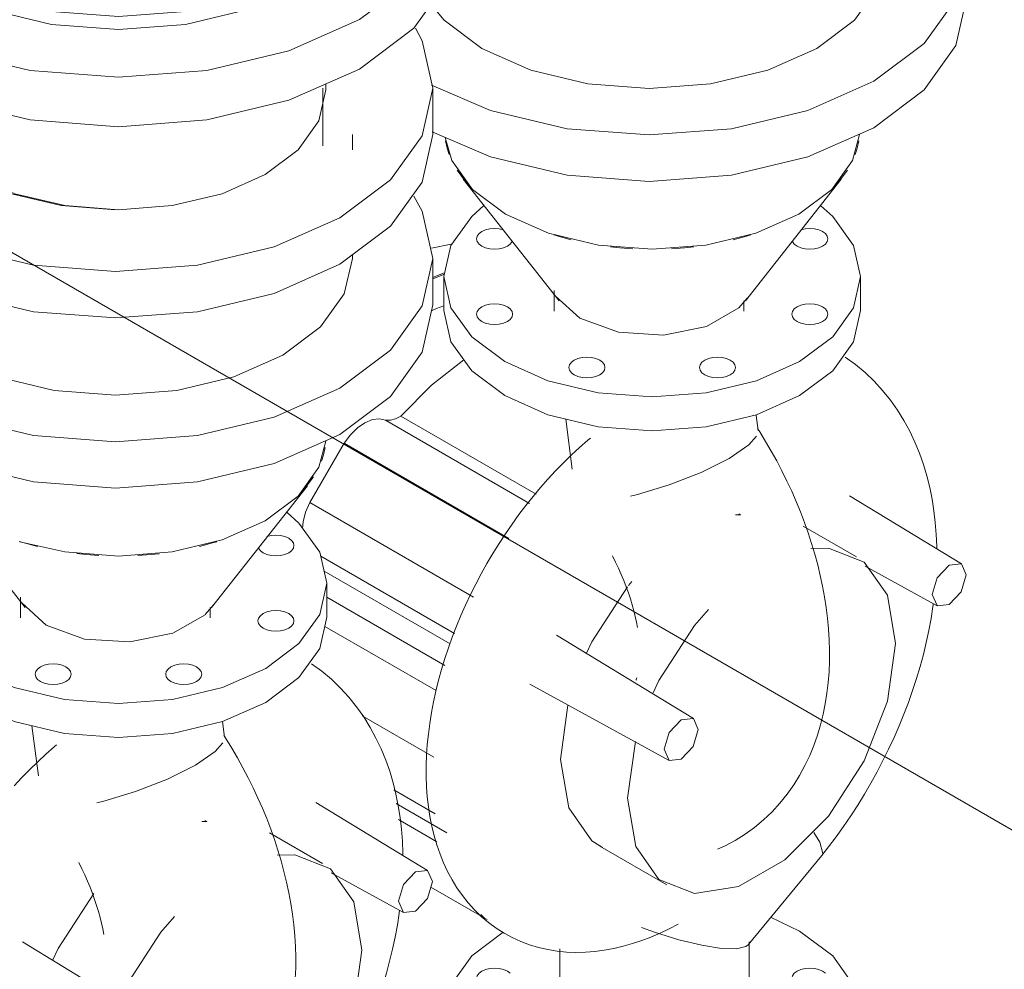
# Model space of a CAD drawing. Header units: metres. Extents: x -54598 to 1827199, y -329446 to -256744.
# Tile 437 of 474: x 228288 to 228808, y -287697 to -287196. Entities that reach past the tile are written whole.
import ezdxf

# ---------------------------------------------------------------- set-up
doc = ezdxf.new("R2010")
doc.units = ezdxf.units.M
for name, color, linetype, lineweight in [('A-GENM', 13, 'Continuous', 20), ('G-ANNO-SYMB', 7, 'Continuous', 9), ('M-EQPM', 7, 'Continuous', 20), ('P-PIPE', 7, 'Continuous', 20)]:
    doc.layers.add(name, color=color, linetype=linetype, lineweight=lineweight)

# ---------------------------------------------------------------- blocks, each defined once
blk = doc.blocks.new('ìáß_ß_Stratos_GIGA_Wilo - Stratos GIGA 100_3-33_22-669461-AKS22')
at = {"layer": 'A-GENM', "color": 1}
for p, q in [((19071.78, 13022.32), (19000.45, 13063.51)), ((18992.31, 13061.33), (19068.32, 13017.45)), ((18970.44, 13049.14), (18952.37, 13017.83)), ((18970.44, 13049.14), (19057.45, 12998.91)), ((19038.78, 12967.93), (18952.37, 13017.83)), ((19178.78, 13011.88), (19178.91, 13011.73)), ((19240.79, 12989.33), (19212.77, 13005.5)), ((18958.1, 12989.61), (19028.73, 12948.83)), ((18959.93, 12981.62), (19026.36, 12943.27)), ((19122.35, 12976.2), (19120.6, 12974.08)), ((19023.69, 12931.94), (18961.36, 12967.93)), ((19019.05, 12918.63), (18960.27, 12952.57)), ((19088.53, 12910.93), (19084.72, 12882.31)), ((18980.03, 12905.4), (19017.75, 12883.62)), ((19124.2, 12891.74), (19120.08, 12861.9)), ((19018.52, 12853.66), (18996.76, 12866.22)), ((18997.93, 12859.11), (19024.62, 12843.7)), ((19019.36, 12838.89), (18999.14, 12850.56)), ((19105.43, 12836.53), (19140.79, 12816.12)), ((19183.65, 12784.45), (19222.49, 12831.66)), ((19016.25, 12815.02), (19044.29, 12798.82)), ((19042.65, 12800.52), (19044.29, 12798.82)), ((19044.29, 12798.82), (19045.98, 12797.85)), ((19084.22, 12782.33), (19084.22, 12730.4)), ((19184.22, 12736.48), (19184.22, 12786.04))]:
    blk.add_line(p, q, dxfattribs=at)
for points in [[(19234.9, 13094.64, 0), (19240.31, 13090.72, 0), (19245.42, 13086.45, 0), (19250.21, 13081.87, 0), (19254.66, 13077.01, 0), (19258.77, 13071.92, 0), (19262.52, 13066.61, 0), (19265.92, 13061.13, 0), (19268.98, 13055.5, 0), (19271.71, 13049.74, 0), (19274.11, 13043.88, 0), (19276.2, 13037.94, 0), (19277.99, 13031.92, 0), (19279.5, 13025.84, 0), (19280.73, 13019.71, 0), (19281.71, 13013.53, 0), (19282.43, 13007.32, 0), (19282.92, 13001.07, 0), (19283.17, 12994.8, 0), (19283.18, 12993.46, 0)], [(19000.45, 13063.51, 0), (19016.63, 13079.83, 0), (19033.63, 13093.19, 0)], [(19000.45, 13063.51, 0), (18997.61, 13062.07, 0), (18994.86, 13061.34, 0), (18992.31, 13061.33, 0)], [(18992.31, 13061.33, 0), (18989.07, 13062.12, 0), (18985.38, 13061.68, 0), (18981.45, 13060.03, 0), (18977.5, 13057.28, 0), (18973.76, 13053.58, 0), (18970.44, 13049.14, 0)], [(19100.45, 13051.87, 0), (19099.11, 13050.76, 0), (19094.74, 13046.95, 0), (19090.45, 13043, 0), (19086.22, 13038.9, 0), (19082.08, 13034.65, 0), (19078.02, 13030.27, 0), (19074.04, 13025.76, 0), (19070.15, 13021.12, 0), (19066.35, 13016.37, 0), (19062.66, 13011.5, 0), (19059.07, 13006.54, 0), (19055.58, 13001.47, 0), (19052.21, 12996.31, 0), (19048.95, 12991.07, 0), (19045.81, 12985.75, 0), (19042.8, 12980.36, 0), (19039.91, 12974.9, 0), (19037.15, 12969.39, 0), (19034.54, 12963.83, 0), (19032.06, 12958.23, 0), (19029.72, 12952.59, 0), (19027.53, 12946.92, 0), (19025.49, 12941.23, 0), (19023.6, 12935.53, 0), (19021.87, 12929.82, 0), (19020.29, 12924.11, 0), (19018.88, 12918.4, 0), (19017.63, 12912.7, 0), (19016.56, 12907.03, 0), (19015.65, 12901.38, 0), (19014.91, 12895.75, 0), (19014.36, 12890.17, 0), (19013.98, 12884.63, 0), (19013.79, 12879.13, 0), (19013.76, 12876.19, 0)], [(18952.37, 13017.83, 0), (18950.16, 13012.73, 0), (18948.82, 13007.63, 0), (18948.43, 13004.35, 0)], [(19179.75, 13011.34, 0), (19179.69, 13011.36, 0), (19179.5, 13011.39, 0), (19179.14, 13011.42, 0), (19178.61, 13011.44, 0), (19177.9, 13011.43, 0), (19177, 13011.36, 0)], [(19179.22, 13011.59, 0), (19179.03, 13011.7, 0), (19178.87, 13011.82, 0), (19178.77, 13011.9, 0)], [(19261.5, 12943.55, 0), (19257.23, 12969.01, 0), (19244.95, 12986.48, 0), (19226.14, 12993.85, 0), (19216.76, 12993.66, 0)], [(19120.08, 12973.44, 0), (19101.26, 12944.35, 0), (19098.22, 12938.07, 0)], [(19281.41, 12964.63, 0), (19281.22, 12963.12, 0), (19280.23, 12956.75, 0), (19279.06, 12950.39, 0), (19277.7, 12944.02, 0), (19276.16, 12937.67, 0), (19274.44, 12931.32, 0), (19272.55, 12925, 0), (19270.5, 12918.7, 0), (19268.28, 12912.43, 0), (19265.89, 12906.19, 0), (19263.36, 12899.99, 0), (19260.66, 12893.84, 0), (19257.82, 12887.74, 0), (19254.83, 12881.7, 0), (19251.7, 12875.72, 0), (19248.43, 12869.81, 0), (19245.02, 12863.98, 0), (19241.48, 12858.23, 0), (19237.81, 12852.57, 0), (19234.01, 12847, 0), (19230.1, 12841.54, 0), (19226.06, 12836.18, 0), (19222.51, 12831.68, 0)], [(19162.73, 12961.47, 0), (19155.43, 12953.02, 0), (19136.62, 12923.93, 0), (19133.52, 12917.55, 0)], [(19120.08, 12861.9, 0), (19124.34, 12836.44, 0), (19136.62, 12818.97, 0), (19155.43, 12811.6, 0), (19178.51, 12815.23, 0), (19203.07, 12829.4, 0), (19226.14, 12852.43, 0), (19244.95, 12881.52, 0), (19257.23, 12913.16, 0), (19261.5, 12943.55, 0)], [(19084.72, 12882.31, 0), (19088.99, 12856.85, 0), (19101.26, 12839.38, 0), (19106.83, 12835.8, 0)], [(19146.8, 12795.45, 0), (19142.04, 12792.97, 0), (19137.24, 12790.69, 0), (19132.4, 12788.63, 0), (19127.52, 12786.77, 0), (19122.62, 12785.15, 0), (19117.69, 12783.75, 0), (19112.73, 12782.59, 0), (19107.76, 12781.68, 0), (19102.77, 12781.03, 0), (19097.78, 12780.65, 0), (19092.79, 12780.54, 0), (19087.82, 12780.73, 0), (19082.87, 12781.22, 0), (19077.97, 12782.01, 0), (19073.13, 12783.11, 0), (19068.38, 12784.53, 0), (19063.73, 12786.27, 0), (19059.21, 12788.33, 0), (19054.85, 12790.69, 0), (19050.65, 12793.34, 0), (19046.65, 12796.28, 0), (19042.86, 12799.49, 0), (19039.3, 12802.94, 0), (19035.97, 12806.62, 0), (19032.88, 12810.5, 0), (19030.03, 12814.58, 0), (19027.43, 12818.82, 0), (19025.07, 12823.22, 0), (19022.95, 12827.76, 0), (19021.07, 12832.43, 0), (19019.41, 12837.22, 0), (19017.98, 12842.11, 0), (19016.76, 12847.09, 0), (19015.76, 12852.17, 0), (19014.97, 12857.34, 0), (19014.38, 12862.57, 0), (19013.98, 12867.89, 0), (19013.79, 12873.26, 0), (19013.76, 12876.19, 0)], [(19218.35, 12843.85, 0), (19221.55, 12838.69, 0), (19223.02, 12832.79, 0), (19222.49, 12831.66, 0)], [(19183.65, 12784.46, 0), (19182.51, 12783.55, 0), (19177.52, 12782.4, 0), (19169.57, 12782.66, 0), (19159.22, 12784.3, 0), (19147.16, 12787.23, 0), (19134.22, 12791.23, 0), (19127.47, 12793.64, 0)]]:
    blk.add_polyline3d(points, dxfattribs=at)
at = {"layer": 'M-EQPM', "color": 1}
for p, q in [((19016.64, 13152.17), (19026.98, 13154.19)), ((19207.97, 13154.3), (19207.02, 13155.62)), ((19023.05, 13137.16), (19023.05, 13119.2)), ((19243.05, 13119.2), (19243.05, 13137.16)), ((19081.39, 13129.86), (19081.39, 13118.89)), ((19181.39, 13118.89), (19181.39, 13124.35)), ((19189.02, 13055.94), (19188, 13063.81)), ((19087.41, 13061.96), (19090.82, 13035.57)), ((19237.21, 13021.46), (19296.23, 12985.51)), ((19296.15, 12985.56), (19289.78, 12984.93)), ((19245.4, 12984.31), (19283.5, 12963.46)), ((19283.5, 12963.46), (19289.78, 12964.14)), ((19082.48, 12947.85), (19154.81, 12903.86)), ((19068.42, 12922.07), (19142.08, 12881.81)), ((19154.73, 12903.91), (19148.36, 12903.28)), ((19142.08, 12881.81), (19148.36, 12882.49)), ((19210.83, 12791.78), (19195.44, 12799.18))]:
    blk.add_line(p, q, dxfattribs=at)
for points in [[(19044.28, 13174.65, 0), (19037.79, 13168.91, 0), (19026.8, 13153.6, 0), (19023.05, 13137.16, 0), (19026.8, 13120.72, 0), (19037.79, 13105.4, 0), (19055.27, 13092.25, 0)], [(19055.27, 13092.25, 0), (19078.05, 13082.16, 0), (19104.58, 13075.81, 0), (19133.05, 13073.65, 0), (19161.52, 13075.81, 0), (19188.05, 13082.16, 0), (19210.83, 13092.25, 0), (19228.31, 13105.4, 0), (19239.3, 13120.72, 0), (19243.05, 13137.16, 0), (19239.3, 13153.6, 0), (19228.31, 13168.91, 0), (19222.05, 13174.48, 0)], [(19041.68, 13154.3, 0), (19040.73, 13155.62, 0), (19040.4, 13157.04, 0), (19040.73, 13158.46, 0), (19041.68, 13159.79, 0), (19043.18, 13160.92, 0), (19045.15, 13161.79, 0), (19047.44, 13162.34, 0), (19049.9, 13162.53, 0), (19052.36, 13162.34, 0), (19054.56, 13161.82, 0)], [(19211.45, 13161.79, 0), (19213.74, 13162.34, 0), (19216.2, 13162.53, 0), (19218.66, 13162.34, 0), (19220.95, 13161.79, 0), (19222.92, 13160.92, 0), (19224.43, 13159.79, 0)], [(19224.43, 13159.79, 0), (19225.38, 13158.46, 0), (19225.7, 13157.04, 0), (19225.38, 13155.62, 0), (19224.43, 13154.3, 0), (19222.92, 13153.17, 0), (19220.95, 13152.29, 0), (19218.66, 13151.75, 0), (19216.2, 13151.56, 0), (19213.74, 13151.75, 0), (19211.45, 13152.29, 0), (19209.48, 13153.17, 0), (19207.97, 13154.3, 0)], [(19059.08, 13155.62, 0), (19058.13, 13154.3, 0), (19056.62, 13153.17, 0), (19054.65, 13152.29, 0), (19052.36, 13151.75, 0), (19049.9, 13151.56, 0), (19047.44, 13151.75, 0), (19045.15, 13152.29, 0), (19043.18, 13153.17, 0), (19041.68, 13154.3, 0)], [(19023.32, 13138.41, 0), (19021.26, 13137.58, 0), (19017.33, 13135.88, 0)], [(19023.32, 13138.41, 0), (19021.26, 13137.58, 0), (19017.33, 13135.88, 0)], [(19017.35, 13136.62, 0), (19020.55, 13137.99, 0), (19023.46, 13139.14, 0)], [(19023.14, 13121.76, 0), (19019.24, 13120.26, 0), (19016.54, 13119.1, 0)], [(19041.68, 13114.53, 0), (19040.73, 13115.85, 0), (19040.4, 13117.27, 0), (19040.73, 13118.69, 0), (19041.68, 13120.02, 0), (19043.18, 13121.15, 0), (19045.15, 13122.02, 0), (19047.44, 13122.57, 0), (19049.9, 13122.76, 0), (19052.36, 13122.57, 0), (19054.65, 13122.02, 0), (19056.62, 13121.15, 0), (19058.13, 13120.02, 0)], [(19207.97, 13114.53, 0), (19207.02, 13115.85, 0), (19206.7, 13117.27, 0), (19207.02, 13118.69, 0), (19207.97, 13120.02, 0), (19209.48, 13121.15, 0), (19211.45, 13122.02, 0), (19213.74, 13122.57, 0), (19216.2, 13122.76, 0), (19218.66, 13122.57, 0), (19220.95, 13122.02, 0), (19222.92, 13121.15, 0), (19224.43, 13120.02, 0)], [(19055.27, 13074.29, 0), (19037.79, 13087.44, 0), (19026.8, 13102.76, 0), (19023.05, 13119.2, 0)], [(19058.13, 13120.02, 0), (19059.08, 13118.69, 0), (19059.4, 13117.27, 0), (19059.08, 13115.85, 0), (19058.13, 13114.53, 0), (19056.62, 13113.4, 0), (19054.65, 13112.52, 0), (19052.36, 13111.98, 0), (19049.9, 13111.79, 0), (19047.44, 13111.98, 0), (19045.15, 13112.52, 0)], [(19243.05, 13119.2, 0), (19239.3, 13102.76, 0), (19228.31, 13087.44, 0), (19210.83, 13074.29, 0), (19188.05, 13064.2, 0), (19161.52, 13057.85, 0), (19133.05, 13055.69, 0), (19104.58, 13057.85, 0), (19078.05, 13064.2, 0), (19055.27, 13074.29, 0)], [(19224.43, 13120.02, 0), (19225.38, 13118.69, 0), (19225.7, 13117.27, 0), (19225.38, 13115.85, 0), (19224.43, 13114.53, 0), (19222.92, 13113.4, 0), (19220.95, 13112.52, 0), (19218.66, 13111.98, 0), (19216.2, 13111.79, 0), (19213.74, 13111.98, 0), (19211.45, 13112.52, 0), (19209.48, 13113.4, 0), (19207.97, 13114.53, 0)], [(19044.97, 13112.59, 0), (19043.18, 13113.4, 0), (19041.68, 13114.53, 0)], [(19093.86, 13084.4, 0), (19091.89, 13085.27, 0), (19090.38, 13086.41, 0), (19089.43, 13087.73, 0), (19089.11, 13089.15, 0), (19089.43, 13090.57, 0), (19090.38, 13091.9, 0), (19091.89, 13093.03, 0), (19093.86, 13093.9, 0), (19096.15, 13094.45, 0), (19098.61, 13094.64, 0), (19101.07, 13094.45, 0), (19103.36, 13093.9, 0)], [(19162.74, 13084.4, 0), (19160.78, 13085.27, 0), (19159.27, 13086.41, 0), (19158.32, 13087.73, 0), (19157.99, 13089.15, 0), (19158.32, 13090.57, 0), (19159.27, 13091.9, 0), (19160.78, 13093.03, 0), (19162.74, 13093.9, 0), (19165.03, 13094.45, 0), (19167.49, 13094.64, 0), (19169.95, 13094.45, 0), (19172.24, 13093.9, 0)], [(19103.36, 13093.9, 0), (19105.33, 13093.03, 0), (19106.84, 13091.9, 0), (19107.79, 13090.57, 0), (19108.11, 13089.15, 0), (19107.79, 13087.73, 0), (19106.84, 13086.41, 0), (19105.33, 13085.27, 0), (19103.36, 13084.4, 0), (19101.07, 13083.85, 0), (19098.61, 13083.67, 0), (19096.15, 13083.85, 0), (19093.86, 13084.4, 0)], [(19172.24, 13093.9, 0), (19174.21, 13093.03, 0), (19175.72, 13091.9, 0), (19176.67, 13090.57, 0), (19176.99, 13089.15, 0), (19176.67, 13087.73, 0), (19175.72, 13086.41, 0), (19174.21, 13085.27, 0), (19172.24, 13084.4, 0), (19169.95, 13083.85, 0), (19167.49, 13083.67, 0), (19165.03, 13083.85, 0), (19162.74, 13084.4, 0)], [(19173.65, 13041.16, 0), (19184.08, 13048.34, 0), (19188.17, 13052.9, 0)], [(19176.79, 12839.56, 0), (19182.08, 12842.86, 0), (19187.11, 12846.51, 0), (19191.87, 12850.48, 0), (19196.32, 12854.73, 0), (19200.45, 12859.24, 0), (19204.25, 12863.96, 0), (19207.72, 12868.86, 0), (19210.86, 12873.92, 0), (19213.67, 12879.1, 0), (19216.17, 12884.39, 0), (19218.37, 12889.75, 0), (19220.28, 12895.18, 0), (19221.92, 12900.66, 0), (19223.29, 12906.19, 0), (19224.41, 12911.75, 0), (19225.29, 12917.33, 0), (19225.94, 12922.94, 0), (19226.38, 12928.57, 0), (19226.61, 12934.2, 0), (19226.63, 12939.85, 0), (19226.47, 12945.51, 0), (19226.11, 12951.18, 0), (19225.58, 12956.84, 0), (19224.87, 12962.51, 0), (19223.99, 12968.17, 0), (19222.94, 12973.83, 0), (19221.74, 12979.47, 0), (19220.37, 12985.11, 0), (19218.85, 12990.72, 0), (19217.18, 12996.32, 0), (19215.36, 13001.89, 0), (19213.4, 13007.43, 0), (19211.3, 13012.94, 0), (19209.06, 13018.41, 0), (19206.68, 13023.84, 0), (19204.18, 13029.22, 0), (19201.54, 13034.55, 0), (19198.78, 13039.82, 0), (19195.89, 13045.03, 0), (19192.89, 13050.17, 0), (19189.77, 13055.24, 0), (19188.63, 13057.02, 0)], [(19121.64, 13021.2, 0), (19125.35, 13022.16, 0), (19142.02, 13027.25, 0), (19158.9, 13033.8, 0), (19173.65, 13041.16, 0)], [(19125.32, 12951.9, 0), (19124.77, 12954.79, 0), (19124.12, 12957.76, 0), (19123.37, 12960.81, 0), (19122.51, 12963.91, 0), (19121.55, 12967.07, 0), (19120.49, 12970.26, 0), (19119.34, 12973.48, 0), (19118.08, 12976.73, 0), (19116.73, 12979.99, 0), (19115.29, 12983.25, 0), (19113.76, 12986.5, 0), (19112.14, 12989.74, 0)], [(19289.78, 12964.14, 0), (19296.15, 12970.86, 0), (19298.79, 12979.73, 0), (19296.23, 12985.51, 0)], [(19289.78, 12984.93, 0), (19283.42, 12978.21, 0), (19280.78, 12969.33, 0), (19283.42, 12963.51, 0)], [(19124.4, 12924.16, 0), (19124.52, 12924.4, 0), (19124.7, 12924.8, 0), (19124.94, 12925.39, 0)], [(19148.36, 12903.28, 0), (19141.99, 12896.56, 0), (19139.36, 12887.69, 0), (19141.99, 12881.86, 0)], [(19148.36, 12882.49, 0), (19154.73, 12889.21, 0), (19157.36, 12898.08, 0), (19154.81, 12903.86, 0)], [(19176.79, 12839.56, 0), (19171.29, 12836.63, 0), (19167.51, 12834.94, 0)], [(19054.34, 12791.24, 0), (19037.79, 12778.63, 0), (19026.8, 12763.31, 0), (19023.05, 12746.87, 0), (19026.8, 12730.44, 0), (19037.79, 12715.12, 0), (19055.27, 12701.97, 0)], [(19224.72, 12711.78, 0), (19228.31, 12715.12, 0), (19239.3, 12730.44, 0), (19243.05, 12746.87, 0), (19239.3, 12763.31, 0), (19228.31, 12778.63, 0), (19210.83, 12791.78, 0)], [(19041.68, 12764.02, 0), (19040.73, 12765.34, 0), (19040.4, 12766.76, 0), (19040.73, 12768.18, 0), (19041.68, 12769.5, 0), (19043.18, 12770.64, 0), (19045.15, 12771.51, 0), (19047.44, 12772.06, 0), (19049.9, 12772.24, 0), (19052.36, 12772.06, 0), (19054.65, 12771.51, 0), (19056.62, 12770.64, 0), (19058.13, 12769.5, 0)], [(19207.97, 12764.02, 0), (19207.02, 12765.34, 0), (19206.7, 12766.76, 0), (19207.02, 12768.18, 0), (19207.97, 12769.5, 0), (19209.48, 12770.64, 0), (19211.45, 12771.51, 0), (19213.74, 12772.06, 0), (19216.2, 12772.24, 0), (19218.66, 12772.06, 0), (19220.95, 12771.51, 0), (19222.92, 12770.64, 0), (19224.43, 12769.5, 0)]]:
    blk.add_polyline3d(points, dxfattribs=at)
blk = doc.blocks.new('ADSK_СтальСварка_Переход_ГОСТ173781 - Исполнение 2-669462-AKS22')
at = {"layer": 'P-PIPE', "color": 1}
for p, q in [((19033.33, 13188.61), (19083.87, 13124.28)), ((19182.23, 13124.28), (19232.77, 13188.61)), ((19094.87, 13115.11), (19082.08, 13126.86))]:
    blk.add_line(p, q, dxfattribs=at)
for points in [[(19024.03, 13208.8, 0), (19024.9, 13204.84, 0), (19025.93, 13201.63, 0)], [(19240.18, 13201.63, 0), (19241.2, 13204.84, 0), (19242.07, 13208.8, 0)], [(19030.06, 13193.26, 0), (19035.49, 13186.02, 0), (19036.68, 13184.71, 0)], [(19229.42, 13184.71, 0), (19230.62, 13186.02, 0), (19236.05, 13193.26, 0)], [(19081.06, 13159.09, 0), (19083.34, 13158.4, 0), (19090.29, 13156.53, 0)], [(19175.81, 13156.53, 0), (19182.76, 13158.4, 0), (19185.05, 13159.09, 0)], [(19111.05, 13152.8, 0), (19115.92, 13152.28, 0), (19122.78, 13151.78, 0)], [(19143.32, 13151.78, 0), (19150.18, 13152.28, 0), (19155.06, 13152.8, 0)], [(19183.38, 13125.86, 0), (19178.77, 13120.57, 0), (19161.78, 13110.76, 0), (19139.1, 13106.18, 0), (19115.22, 13107.73, 0), (19094.87, 13115.11, 0)]]:
    blk.add_polyline3d(points, dxfattribs=at)
blk = doc.blocks.new('Tecofi_DI6240_ Компенсатор металлический фланцевый - Компенсатор металлический фланцевый_DI 6240-V137-AKS22')
at = {"layer": 'P-PIPE', "color": 10, "lineweight": 9}
for p, q in [((19241, 13367.91), (19241, 13398.36)), ((19022, 13387.52), (19022, 13377.67)), ((19256.5, 13365.82), (19256.5, 13373.86)), ((19256.5, 13308.54), (19256.5, 13310.42))]:
    blk.add_line(p, q, dxfattribs=at)
for points in [[(19022.95, 13390.06, 0), (19025.73, 13381.99, 0), (19036.67, 13366.75, 0), (19054.07, 13353.65, 0)], [(19256.5, 13308.54, 0), (19252.24, 13289.86, 0), (19239.75, 13272.46, 0), (19219.88, 13257.51, 0), (19194, 13246.04, 0), (19163.85, 13238.83, 0), (19131.5, 13236.37, 0), (19099.14, 13238.83, 0), (19069, 13246.04, 0), (19043.11, 13257.51, 0)], [(19043.11, 13257.51, 0), (19023.24, 13272.46, 0), (19015.81, 13281.23, 0)]]:
    blk.add_polyline3d(points, dxfattribs=at)
blk = doc.blocks.new('VM_Фланец_ГОСТ 332591 - VM_Фланец_ГОСТ 33259-2015 2-V138-AKS22')
at = {"layer": 'P-PIPE'}
blk.add_line((19299, 13284.05), (19299, 13308.54), dxfattribs=at)
for points in [[(19016.58, 13238.2, 0), (19047.75, 13224.79, 0), (19088.14, 13215.13, 0), (19131.5, 13211.84, 0), (19174.85, 13215.13, 0), (19215.25, 13224.79, 0), (19249.94, 13240.16, 0), (19276.56, 13260.19, 0), (19293.29, 13283.51, 0), (19299, 13308.54, 0), (19293.29, 13333.57, 0), (19288.99, 13341.45, 0)], [(19299, 13284.05, 0), (19293.29, 13259.02, 0), (19276.56, 13235.69, 0), (19249.94, 13215.67, 0), (19215.25, 13200.3, 0), (19174.85, 13190.64, 0), (19131.5, 13187.34, 0), (19088.14, 13190.64, 0), (19047.75, 13200.3, 0), (19017, 13213.47, 0)]]:
    blk.add_polyline3d(points, dxfattribs=at)
blk = doc.blocks.new('ìáß_ß_Stratos_GIGA_Wilo - Stratos GIGA 100_3-33_22-V147-AKS22')
at = {"layer": 'A-GENM', "color": 1}
for p, q in [((18897.1, 12850.04), (18897.22, 12849.88)), ((18959.1, 12827.48), (18931.08, 12843.66))]:
    blk.add_line(p, q, dxfattribs=at)
for points in [[(18953.21, 12932.8, 0), (18958.62, 12928.87, 0), (18963.73, 12924.61, 0), (18968.52, 12920.03, 0), (18972.98, 12915.17, 0), (18977.08, 12910.07, 0), (18980.83, 12904.76, 0), (18984.24, 12899.28, 0), (18987.29, 12893.65, 0), (18990.02, 12887.9, 0), (18992.42, 12882.04, 0), (18994.51, 12876.09, 0), (18996.3, 12870.08, 0), (18997.81, 12864, 0), (18999.05, 12857.86, 0), (19000.02, 12851.69, 0), (19000.74, 12845.47, 0), (19001.23, 12839.23, 0), (19001.48, 12832.95, 0), (19001.49, 12831.61, 0)], [(18818.77, 12890.02, 0), (18817.42, 12888.91, 0), (18813.06, 12885.11, 0), (18808.76, 12881.15, 0), (18804.54, 12877.05, 0), (18800.39, 12872.8, 0), (18796.33, 12868.42, 0)], [(18897.53, 12849.74, 0), (18897.34, 12849.86, 0), (18897.18, 12849.97, 0), (18897.08, 12850.05, 0)], [(18898.07, 12849.5, 0), (18898.01, 12849.51, 0), (18897.81, 12849.54, 0), (18897.45, 12849.58, 0), (18896.93, 12849.6, 0), (18896.21, 12849.58, 0), (18895.31, 12849.52, 0)], [(18979.81, 12781.7, 0), (18975.55, 12807.17, 0), (18963.27, 12824.64, 0), (18944.46, 12832, 0), (18935.08, 12831.82, 0)], [(18838.39, 12811.59, 0), (18819.58, 12782.5, 0), (18816.53, 12776.23, 0)], [(18880.88, 12799.45, 0), (18873.74, 12791.18, 0), (18854.93, 12762.09, 0), (18851.45, 12754.88, 0)], [(18999.72, 12802.78, 0), (18999.54, 12801.27, 0), (18998.55, 12794.91, 0), (18997.37, 12788.54, 0), (18996.01, 12782.18, 0), (18994.47, 12775.82, 0), (18992.75, 12769.48, 0), (18990.86, 12763.15, 0), (18988.81, 12756.85, 0), (18986.59, 12750.58, 0), (18984.21, 12744.34, 0), (18981.67, 12738.14, 0), (18978.98, 12731.99, 0), (18976.13, 12725.89, 0), (18973.14, 12719.85, 0), (18970.01, 12713.87, 0), (18966.74, 12707.96, 0), (18963.33, 12702.13, 0), (18959.79, 12696.38, 0), (18956.12, 12690.72, 0), (18952.33, 12685.16, 0), (18948.41, 12679.69, 0), (18944.37, 12674.34, 0), (18940.82, 12669.83, 0)], [(18838.39, 12700.05, 0), (18842.65, 12674.59, 0), (18854.93, 12657.12, 0), (18873.74, 12649.76, 0), (18896.82, 12653.38, 0), (18921.38, 12667.56, 0), (18944.46, 12690.58, 0), (18963.27, 12719.67, 0), (18975.55, 12751.32, 0), (18979.81, 12781.7, 0)]]:
    blk.add_polyline3d(points, dxfattribs=at)
at = {"layer": 'M-EQPM', "color": 1}
for p, q in [((18926.29, 12992.46), (18925.34, 12993.78)), ((18961.36, 12957.35), (18961.36, 12975.31)), ((18799.7, 12968.02), (18799.7, 12957.05)), ((18899.7, 12957.05), (18899.7, 12962.51)), ((18907.33, 12894.1), (18906.26, 12902.4)), ((18805.72, 12900.11), (18809.13, 12873.73)), ((18955.52, 12859.61), (19014.55, 12823.66)), ((18963.71, 12822.47), (19001.81, 12801.61)), ((19014.46, 12823.72), (19008.09, 12823.08)), ((19001.81, 12801.61), (19008.09, 12802.29)), ((18800.79, 12786.01), (18873.12, 12742.02))]:
    blk.add_line(p, q, dxfattribs=at)
for points in [[(18773.58, 12930.41, 0), (18796.36, 12920.31, 0), (18822.89, 12913.97, 0), (18851.36, 12911.8, 0), (18879.83, 12913.97, 0), (18906.36, 12920.31, 0), (18929.15, 12930.41, 0), (18946.63, 12943.56, 0), (18957.62, 12958.88, 0), (18961.36, 12975.31, 0), (18957.62, 12991.75, 0), (18946.63, 13007.07, 0), (18940.36, 13012.63, 0)], [(18929.76, 12999.95, 0), (18932.05, 13000.5, 0), (18934.51, 13000.68, 0), (18936.97, 13000.5, 0), (18939.26, 12999.95, 0), (18941.23, 12999.08, 0), (18942.74, 12997.94, 0)], [(18942.74, 12997.94, 0), (18943.69, 12996.62, 0), (18944.01, 12995.2, 0), (18943.69, 12993.78, 0), (18942.74, 12992.46, 0), (18941.23, 12991.32, 0), (18939.26, 12990.45, 0), (18936.97, 12989.9, 0), (18934.51, 12989.71, 0), (18932.05, 12989.9, 0), (18929.76, 12990.45, 0), (18927.8, 12991.32, 0), (18926.29, 12992.46, 0)], [(18926.29, 12952.69, 0), (18925.34, 12954.01, 0), (18925.01, 12955.43, 0), (18925.34, 12956.85, 0), (18926.29, 12958.17, 0), (18927.8, 12959.31, 0), (18929.76, 12960.18, 0), (18932.05, 12960.73, 0), (18934.51, 12960.91, 0), (18936.97, 12960.73, 0), (18939.26, 12960.18, 0), (18941.23, 12959.31, 0), (18942.74, 12958.17, 0)], [(18961.36, 12957.35, 0), (18957.62, 12940.91, 0), (18946.63, 12925.6, 0), (18929.15, 12912.44, 0), (18906.36, 12902.35, 0), (18879.83, 12896.01, 0), (18851.36, 12893.84, 0), (18822.89, 12896.01, 0), (18796.36, 12902.35, 0), (18773.58, 12912.44, 0)], [(18942.74, 12958.17, 0), (18943.69, 12956.85, 0), (18944.01, 12955.43, 0), (18943.69, 12954.01, 0), (18942.74, 12952.69, 0), (18941.23, 12951.55, 0), (18939.26, 12950.68, 0), (18936.97, 12950.13, 0), (18934.51, 12949.94, 0), (18932.05, 12950.13, 0), (18929.76, 12950.68, 0), (18927.8, 12951.55, 0), (18926.29, 12952.69, 0)], [(18812.17, 12922.56, 0), (18810.21, 12923.43, 0), (18808.7, 12924.56, 0), (18807.75, 12925.89, 0), (18807.42, 12927.31, 0), (18807.75, 12928.73, 0), (18808.7, 12930.05, 0), (18810.21, 12931.19, 0), (18812.17, 12932.06, 0), (18814.46, 12932.6, 0), (18816.92, 12932.79, 0), (18819.38, 12932.6, 0), (18821.67, 12932.06, 0)], [(18821.67, 12932.06, 0), (18823.64, 12931.19, 0), (18825.15, 12930.05, 0), (18826.1, 12928.73, 0), (18826.42, 12927.31, 0), (18826.1, 12925.89, 0), (18825.15, 12924.56, 0), (18823.64, 12923.43, 0), (18821.67, 12922.56, 0), (18819.38, 12922.01, 0), (18816.92, 12921.82, 0), (18814.46, 12922.01, 0), (18812.17, 12922.56, 0)], [(18881.06, 12922.56, 0), (18879.09, 12923.43, 0), (18877.58, 12924.56, 0), (18876.63, 12925.89, 0), (18876.31, 12927.31, 0), (18876.63, 12928.73, 0), (18877.58, 12930.05, 0), (18879.09, 12931.19, 0), (18881.06, 12932.06, 0), (18883.35, 12932.6, 0), (18885.81, 12932.79, 0), (18888.26, 12932.6, 0), (18890.56, 12932.06, 0)], [(18890.56, 12932.06, 0), (18892.52, 12931.19, 0), (18894.03, 12930.05, 0), (18894.98, 12928.73, 0), (18895.31, 12927.31, 0), (18894.98, 12925.89, 0), (18894.03, 12924.56, 0), (18892.52, 12923.43, 0), (18890.56, 12922.56, 0), (18888.26, 12922.01, 0), (18885.81, 12921.82, 0), (18883.35, 12922.01, 0), (18881.06, 12922.56, 0)], [(18944.69, 12766.72, 0), (18944.92, 12772.36, 0), (18944.94, 12778.01, 0), (18944.78, 12783.67, 0), (18944.43, 12789.33, 0), (18943.89, 12795, 0), (18943.18, 12800.66, 0), (18942.3, 12806.32, 0), (18941.26, 12811.98, 0), (18940.05, 12817.63, 0), (18938.68, 12823.26, 0), (18937.16, 12828.88, 0), (18935.49, 12834.47, 0), (18933.68, 12840.05, 0), (18931.71, 12845.59, 0), (18929.61, 12851.1, 0), (18927.37, 12856.57, 0), (18925, 12861.99, 0), (18922.49, 12867.37, 0), (18919.85, 12872.7, 0), (18917.09, 12877.97, 0), (18914.21, 12883.18, 0), (18911.2, 12888.32, 0), (18908.08, 12893.39, 0), (18906.94, 12895.18, 0)], [(18891.97, 12879.32, 0), (18902.4, 12886.49, 0), (18906.48, 12891.05, 0)], [(18839.96, 12859.36, 0), (18843.67, 12860.31, 0), (18860.34, 12865.4, 0), (18877.22, 12871.96, 0), (18891.97, 12879.32, 0)], [(18843.63, 12790.05, 0), (18843.08, 12792.94, 0), (18842.43, 12795.92, 0), (18841.68, 12798.96, 0), (18840.82, 12802.07, 0), (18839.87, 12805.22, 0), (18838.81, 12808.41, 0), (18837.65, 12811.64, 0), (18836.39, 12814.88, 0), (18835.04, 12818.14, 0), (18833.6, 12821.4, 0), (18832.07, 12824.66, 0), (18830.45, 12827.89, 0)], [(19008.09, 12823.08, 0), (19001.73, 12816.36, 0), (18999.09, 12807.49, 0), (19001.73, 12801.66, 0)], [(19008.09, 12802.29, 0), (19014.46, 12809.01, 0), (19017.1, 12817.89, 0), (19014.55, 12823.66, 0)]]:
    blk.add_polyline3d(points, dxfattribs=at)
blk = doc.blocks.new('ADSK_СтальСварка_Переход_ГОСТ173781 - Исполнение 2-V148-AKS22')
at = {"layer": 'P-PIPE', "color": 1}
for p, q in [((18751.64, 13026.76), (18802.19, 12962.43)), ((18900.54, 12962.43), (18951.08, 13026.76)), ((18773.94, 13008.18), (18774.71, 13007.74)), ((18813.18, 12953.27), (18800.39, 12965.02)), ((18901.69, 12964.01), (18897.15, 12958.79))]:
    blk.add_line(p, q, dxfattribs=at)
for points in [[(18742.35, 13046.95, 0), (18743.21, 13042.99, 0), (18744.24, 13039.79, 0)], [(18958.49, 13039.79, 0), (18959.52, 13042.99, 0), (18960.38, 13046.95, 0)], [(18748.37, 13031.42, 0), (18753.8, 13024.18, 0), (18755, 13022.86, 0)], [(18947.73, 13022.86, 0), (18948.93, 13024.18, 0), (18954.36, 13031.42, 0)], [(18799.05, 12997.34, 0), (18801.65, 12996.55, 0), (18808.6, 12994.68, 0)], [(18894.13, 12994.68, 0), (18901.08, 12996.55, 0), (18903.36, 12997.24, 0)], [(18829.36, 12990.95, 0), (18834.23, 12990.44, 0), (18841.1, 12989.94, 0)], [(18861.63, 12989.94, 0), (18868.49, 12990.44, 0), (18872.84, 12990.89, 0)], [(18897.09, 12958.73, 0), (18880.09, 12948.91, 0), (18857.41, 12944.33, 0), (18833.53, 12945.89, 0), (18813.18, 12953.27, 0)]]:
    blk.add_polyline3d(points, dxfattribs=at)
blk = doc.blocks.new('Tecofi_DI6240_ Компенсатор металлический фланцевый - Компенсатор металлический фланцевый_DI 6240-V152-AKS22')
at = {"layer": 'P-PIPE', "color": 10, "lineweight": 9}
for p, q in [((18959.31, 13206.06), (18959.31, 13236.51)), ((18740.31, 13225.83), (18740.31, 13212.76)), ((18974.81, 13203.98), (18974.81, 13212.02)), ((18974.81, 13146.7), (18974.81, 13148.57))]:
    blk.add_line(p, q, dxfattribs=at)
for points in [[(18741.24, 13228.34, 0), (18744.04, 13220.15, 0), (18754.98, 13204.9, 0), (18772.38, 13191.81, 0)], [(18974.81, 13146.7, 0), (18970.55, 13128.02, 0), (18958.06, 13110.61, 0), (18938.2, 13095.66, 0), (18912.31, 13084.2, 0), (18882.16, 13076.99, 0), (18849.81, 13074.53, 0), (18817.46, 13076.99, 0), (18787.31, 13084.2, 0), (18761.42, 13095.66, 0)], [(18761.42, 13095.66, 0), (18741.56, 13110.61, 0), (18734.06, 13119.46, 0)]]:
    blk.add_polyline3d(points, dxfattribs=at)
blk = doc.blocks.new('VM_Фланец_ГОСТ 332591 - VM_Фланец_ГОСТ 33259-2015 2-V153-AKS22')
at = {"layer": 'P-PIPE'}
blk.add_line((19017.31, 13122.2), (19017.31, 13146.7), dxfattribs=at)
for points in [[(18733.35, 13077.19, 0), (18766.06, 13062.95, 0), (18806.46, 13053.28, 0), (18849.81, 13049.99, 0), (18893.16, 13053.28, 0), (18933.56, 13062.95, 0), (18968.25, 13078.31, 0), (18994.87, 13098.34, 0), (19011.6, 13121.67, 0), (19017.31, 13146.7, 0), (19011.6, 13171.72, 0), (19007.3, 13179.6, 0)], [(19017.31, 13122.2, 0), (19011.6, 13097.17, 0), (18994.87, 13073.85, 0), (18968.25, 13053.82, 0), (18933.56, 13038.45, 0), (18893.16, 13028.79, 0), (18849.81, 13025.49, 0), (18806.46, 13028.79, 0), (18766.06, 13038.45, 0), (18734.23, 13052.21, 0)]]:
    blk.add_polyline3d(points, dxfattribs=at)
blk = doc.blocks.new('VM_Фланец_ГОСТ 332591 - VM_Фланец_ГОСТ 33259-2015 2-V154-AKS22')
at = {"layer": 'P-PIPE'}
blk.add_line((19017.31, 13212.02), (19017.31, 13236.51), dxfattribs=at)
for points in [[(18747.81, 13159.82, 0), (18766.06, 13152.76, 0), (18806.46, 13143.1, 0), (18849.81, 13139.8, 0), (18893.16, 13143.1, 0), (18933.56, 13152.76, 0), (18968.25, 13168.13, 0), (18994.87, 13188.16, 0), (19011.6, 13211.48, 0), (19017.31, 13236.51, 0), (19011.6, 13261.54, 0), (19008.06, 13268.19, 0)], [(18771.32, 13191.19, 0), (18753.68, 13204.47, 0), (18742.59, 13219.92, 0), (18740.12, 13226.74, 0)], [(19017.31, 13212.02, 0), (19011.6, 13186.99, 0), (18994.87, 13163.66, 0), (18968.25, 13143.63, 0), (18933.56, 13128.27, 0), (18893.16, 13118.6, 0), (18849.81, 13115.31, 0), (18806.46, 13118.6, 0), (18766.06, 13128.27, 0), (18743.55, 13137.28, 0)], [(18849.81, 13172.42, 0), (18821.08, 13174.61, 0), (18794.31, 13181.01, 0), (18771.32, 13191.19, 0)]]:
    blk.add_polyline3d(points, dxfattribs=at)
blk = doc.blocks.new('Tecofi_CB4450_Клапан обратный межфланцевый - Клапан обратный двухстворчатый межфланцевый_CB 4450-V155-AKS22')
at = {"layer": 'P-PIPE', "color": 1}
for p, q in [((18743.66, 13429.72), (18744.51, 13431.36)), ((18744.51, 13431.36), (18743.66, 13429.72)), ((18958.22, 13431.36), (18959.07, 13429.72)), ((18959.07, 13429.72), (18958.22, 13431.36)), ((18987.86, 13411.99), (18987.86, 13418.93)), ((18774.41, 13400.18), (18773.31, 13399.57)), ((18773.31, 13399.57), (18774.41, 13400.18)), ((18781.92, 13396.98), (18780.71, 13396.42)), ((18921.91, 13396.47), (18920.7, 13397.03)), ((18929.38, 13399.59), (18928.25, 13400.21)), ((18928.25, 13400.21), (18929.38, 13399.59)), ((18987.86, 13346.26), (18987.86, 13352.38)), ((18741.89, 13306.14), (18754.84, 13297.47)), ((18754.84, 13290.53), (18743.79, 13297.76))]:
    blk.add_line(p, q, dxfattribs=at)
for points in [[(18754.84, 13297.47, 0), (18783.11, 13284.95, 0), (18816.04, 13277.08, 0), (18851.36, 13274.39, 0), (18886.69, 13277.08, 0), (18919.61, 13284.95, 0), (18947.88, 13297.47, 0), (18969.58, 13313.8, 0), (18983.21, 13332.8, 0), (18987.85, 13352.21, 0)], [(18987.86, 13346.26, 0), (18983.21, 13325.86, 0), (18969.58, 13306.86, 0), (18947.88, 13290.53, 0), (18919.61, 13278.01, 0), (18886.69, 13270.14, 0), (18851.36, 13267.45, 0), (18816.04, 13270.14, 0), (18783.11, 13278.01, 0), (18754.84, 13290.53, 0)], [(18766.16, 13304.01, 0), (18747.01, 13318.41, 0), (18734.97, 13335.19, 0), (18732.7, 13341.14, 0)], [(18970.03, 13341.14, 0), (18967.76, 13335.19, 0), (18955.72, 13318.41, 0), (18936.57, 13304.01, 0), (18911.61, 13292.95, 0), (18882.55, 13286, 0), (18851.36, 13283.63, 0), (18820.18, 13286, 0), (18791.11, 13292.95, 0), (18766.16, 13304.01, 0)]]:
    blk.add_polyline3d(points, dxfattribs=at)
blk = doc.blocks.new('VM_Фланец_ГОСТ 332591 - VM_Фланец_ГОСТ 33259-2015-V157-AKS22')
at = {"layer": 'P-PIPE'}
for p, q in [((18781.52, 13396.06), (18782.74, 13396.62)), ((18919.89, 13396.67), (18921.09, 13396.11)), ((18835.56, 13383.56), (18829.86, 13383)), ((18872.82, 13383.01), (18867.16, 13383.56)), ((19031.36, 13320.13), (19031.36, 13346.26))]:
    blk.add_line(p, q, dxfattribs=at)
for points in [[(18747.83, 13261.26, 0), (18761.36, 13256.26, 0), (18804.78, 13245.88, 0), (18851.36, 13242.34, 0), (18897.95, 13245.88, 0), (18941.36, 13256.26, 0), (18978.64, 13272.78, 0), (19007.25, 13294.3, 0), (19025.23, 13319.36, 0), (19031.36, 13346.26, 0), (19025.23, 13373.16, 0), (19019.8, 13382.88, 0)], [(19031.36, 13320.13, 0), (19025.23, 13293.23, 0), (19007.25, 13268.17, 0), (18978.64, 13246.65, 0), (18941.36, 13230.13, 0), (18897.95, 13219.75, 0), (18851.36, 13216.21, 0), (18804.78, 13219.75, 0), (18761.36, 13230.13, 0), (18743.66, 13236.88, 0)]]:
    blk.add_polyline3d(points, dxfattribs=at)
blk = doc.blocks.new('fsdfasdf')
at = {"layer": 'G-ANNO-SYMB'}
blk.add_line((462894.95, 98042.27), (454544.31, 102863.52), dxfattribs=at)
at = {"layer": 'P-PIPE', "color": 1}
blk.add_line((460159.77, 99802.87), (460159.77, 99806.03), dxfattribs=at)
for points in [[(460159.77, 99802.87, 0), (460156.04, 99786.51, 0), (460145.1, 99771.26, 0), (460127.7, 99758.17, 0)], [(460254.53, 99737.28, 0), (460237.13, 99750.38, 0), (460226.19, 99765.63, 0), (460222.7, 99777.83, 0)], [(460441.36, 99779.38, 0), (460437.73, 99765.63, 0), (460426.79, 99750.38, 0), (460409.39, 99737.28, 0)], [(460127.7, 99758.17, 0), (460105.02, 99748.12, 0), (460078.61, 99741.81, 0), (460050.27, 99739.65, 0), (460021.93, 99741.81, 0), (459995.52, 99748.12, 0), (459972.84, 99758.17, 0)], [(460409.39, 99737.28, 0), (460386.71, 99727.24, 0), (460360.3, 99720.92, 0), (460331.96, 99718.77, 0), (460303.62, 99720.92, 0), (460277.21, 99727.24, 0), (460254.53, 99737.28, 0)], [(460159.68, 99617.54, 0), (460156.04, 99603.78, 0), (460145.1, 99588.53, 0), (460127.7, 99575.44, 0)], [(460127.7, 99575.44, 0), (460105.02, 99565.39, 0), (460078.61, 99559.08, 0), (460050.27, 99556.92, 0), (460021.93, 99559.08, 0), (459998.31, 99564.5, 0)]]:
    blk.add_polyline3d(points, dxfattribs=at)
at = {"layer": 'M-EQPM', "color": 1}
for name in ['ìáß_ß_Stratos_GIGA_Wilo - Stratos GIGA 100_3-33_22-669461-AKS22', 'ìáß_ß_Stratos_GIGA_Wilo - Stratos GIGA 100_3-33_22-V147-AKS22']:
    blk.add_blockref(name, (441198.91, 86567.26), dxfattribs=at)
at = {"layer": 'P-PIPE', "color": 1}
for name in ['Tecofi_CB4450_Клапан обратный межфланцевый - Клапан обратный двухстворчатый межфланцевый_CB 4450-V155-AKS22', 'Tecofi_DI6240_ Компенсатор металлический фланцевый - Компенсатор металлический фланцевый_DI 6240-V137-AKS22', 'Tecofi_DI6240_ Компенсатор металлический фланцевый - Компенсатор металлический фланцевый_DI 6240-V152-AKS22', 'ADSK_СтальСварка_Переход_ГОСТ173781 - Исполнение 2-669462-AKS22', 'ADSK_СтальСварка_Переход_ГОСТ173781 - Исполнение 2-V148-AKS22']:
    blk.add_blockref(name, (441198.91, 86567.26), dxfattribs=at)
at = {"layer": 'P-PIPE'}
for name in ['VM_Фланец_ГОСТ 332591 - VM_Фланец_ГОСТ 33259-2015-V157-AKS22', 'VM_Фланец_ГОСТ 332591 - VM_Фланец_ГОСТ 33259-2015 2-V138-AKS22', 'VM_Фланец_ГОСТ 332591 - VM_Фланец_ГОСТ 33259-2015 2-V154-AKS22', 'VM_Фланец_ГОСТ 332591 - VM_Фланец_ГОСТ 33259-2015 2-V153-AKS22']:
    blk.add_blockref(name, (441198.91, 86567.26), dxfattribs=at)

msp = doc.modelspace()

# ---------------------------------------------------------------- block references
at = {"color": 5, "lineweight": 30}
msp.add_blockref('fsdfasdf', (-231710.13, -387036.1), dxfattribs=at)

doc.saveas('drawing.dxf')
